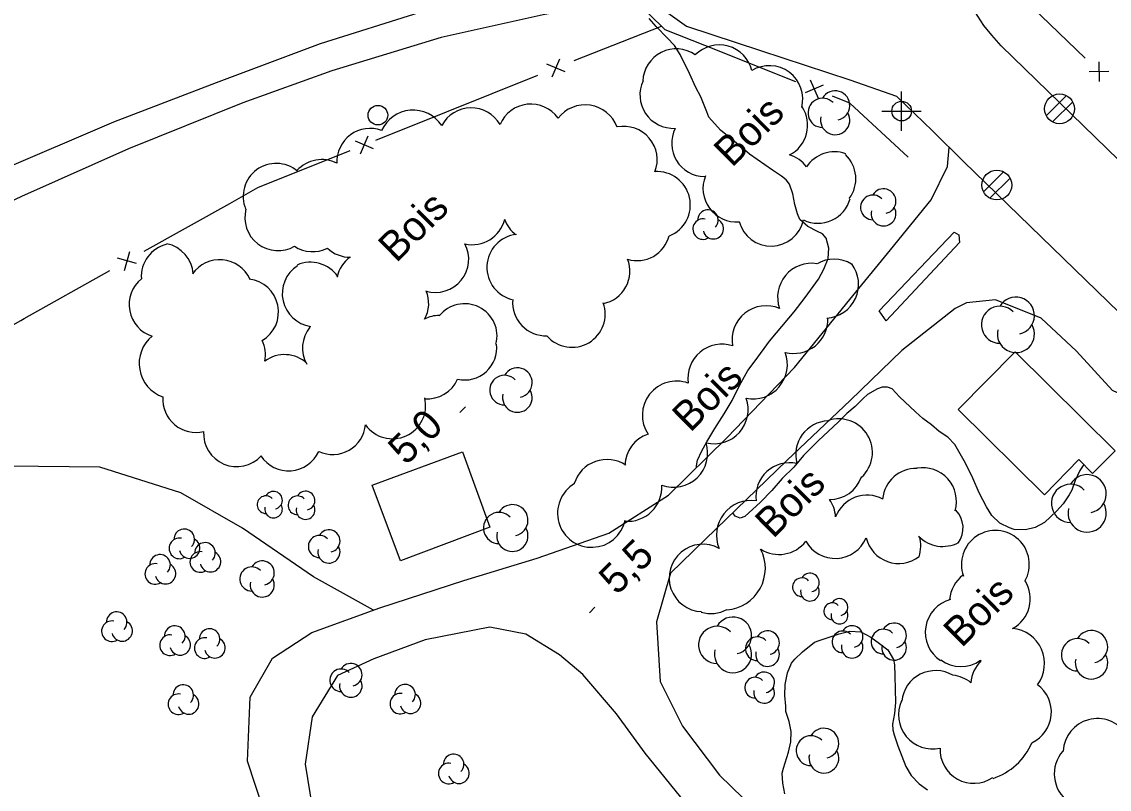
# Model space of a CAD drawing. Extents: x 381879 to 384696, y 5564785 to 5567594.
# Drawn here: x 382660.1 to 382770.9, y 5565703.4 to 5565781.6 of the extents above; entities that cross this region are included whole.
import ezdxf

# ---------------------------------------------------------------- set-up
doc = ezdxf.new("R2010")
doc.units = 0
for name, color, linetype in [('Niveau 19', 7, 'Continuous'), ('Niveau 2', 7, 'Continuous'), ('Niveau 21', 7, 'Continuous'), ('Niveau 22', 7, 'Continuous'), ('Niveau 3', 7, 'Continuous'), ('Niveau 31', 7, 'Continuous'), ('Niveau 36', 7, 'Continuous'), ('Niveau 37', 7, 'Continuous'), ('Niveau 44', 7, 'Continuous')]:
    doc.layers.add(name, color=color, linetype=linetype)

msp = doc.modelspace()

# ---------------------------------------------------------------- linework, layer by layer
at = {"layer": 'Niveau 19'}
for points in [[(382708.86, 5565670.42), (382701.46, 5565677.79), (382693.28, 5565685.74), (382688.4, 5565692.15), (382685.5, 5565699.03), (382683.11, 5565706.27), (382683.39, 5565712.8), (382685.67, 5565716.78), (382689.65, 5565719.39), (382696.58, 5565721.9), (382705.15, 5565724.67), (382712.61, 5565726.94), (382719.91, 5565729.5), (382725.98, 5565733.38), (382731.92, 5565739.23), (382738.84, 5565746.37), (382744.47, 5565753.33), (382748.62, 5565758.38), (382752.75, 5565763.48), (382754.42, 5565766.88), (382754.57, 5565768.82)], [(382755.63, 5565759.11), (382748.15, 5565751.14), (382747.44, 5565752.15), (382755.1, 5565760.17), (382755.58, 5565759.91), (382755.63, 5565759.11)], [(382755.2, 5565752.4), (382749.77, 5565748.11), (382744.53, 5565743.05), (382738.04, 5565736.9), (382730.84, 5565729.93), (382726.18, 5565725.44), (382724.78, 5565720.46), (382725.15, 5565714.4), (382727.42, 5565709.82), (382731.18, 5565704.83), (382737.22, 5565698.95), (382743.15, 5565693.75), (382748.57, 5565688.57)], [(382779.41, 5565744.69), (382776.83, 5565743.28), (382774.09, 5565742.71), (382771.21, 5565744.05), (382767.56, 5565748.04), (382763.95, 5565751.42), (382759.29, 5565753.28), (382756.34, 5565752.97), (382755.2, 5565752.4)], [(382745.44, 5565685.41), (382739.34, 5565691.08), (382733.04, 5565696.61), (382728.27, 5565701.33), (382723.63, 5565707.09), (382720.7, 5565711.1), (382717.26, 5565715.1), (382714.9, 5565717.12), (382711.46, 5565719.21), (382707.78, 5565719.92), (382701.22, 5565718.64), (382695.97, 5565716.68), (382692.28, 5565715.01), (382689.69, 5565710.78), (382688.97, 5565705.97), (382689.92, 5565700.11), (382692.61, 5565694.9), (382696.19, 5565689.81), (382699.92, 5565685.55), (382705.08, 5565680.15), (382710, 5565675.42), (382714.02, 5565671.68)]]:
    msp.add_lwpolyline(points, dxfattribs=at)
at = {"layer": 'Niveau 2'}
for points in [[(382728.85, 5565736.2), (382728.83, 5565736.38), (382728.96, 5565736.93), (382729.39, 5565737.89), (382729.9, 5565738.82), (382730.72, 5565740.18), (382731.67, 5565741.66), (382732.47, 5565743.03), (382733.24, 5565744.55), (382734.09, 5565746.08), (382734.81, 5565747.08), (382736.28, 5565749.06), (382737.01, 5565749.91), (382738.81, 5565752.07), (382739.91, 5565753.52), (382741.27, 5565755.4), (382741.8, 5565756.42), (382742.25, 5565757.51), (382742.31, 5565758.55), (382742.04, 5565759.58), (382741.68, 5565760.01), (382741.18, 5565760.26), (382740.2, 5565760.74), (382739.38, 5565761.48), (382739.14, 5565762.03), (382738.85, 5565763), (382738.66, 5565764.09), (382738.31, 5565765.07), (382737.97, 5565765.52), (382737.52, 5565765.9), (382736.59, 5565766.51), (382734.25, 5565768.14), (382733.47, 5565768.81), (382731.28, 5565770.59), (382730.09, 5565771.9), (382729.89, 5565772.45), (382729.28, 5565773.97), (382728.77, 5565774.92), (382728.12, 5565776.36), (382727.19, 5565778.29), (382726.6, 5565779.19), (382725.87, 5565779.98), (382724.72, 5565781.14), (382724.02, 5565781.97)], [(382754.45, 5565739.27), (382753.56, 5565739.88), (382752.8, 5565740.56), (382751.91, 5565741.18), (382751.14, 5565741.88), (382749.53, 5565743.4), (382748.79, 5565744.21), (382748.31, 5565744.38), (382747.77, 5565744.39), (382747.28, 5565744.21), (382746.25, 5565743.63), (382745.82, 5565743.24), (382745.02, 5565742.42), (382744.16, 5565741.69), (382743.3, 5565740.86), (382741.25, 5565738.92), (382739.74, 5565737.43), (382738.76, 5565736.23), (382737.58, 5565735.06), (382736.51, 5565733.84), (382735.37, 5565732.67), (382733.77, 5565731.2), (382733.29, 5565731.02), (382732.8, 5565731.23), (382732.53, 5565731.56)], [(382768.31, 5565736.49), (382767.89, 5565735.89), (382767.42, 5565734.87), (382767.09, 5565733.89), (382766.82, 5565733.4), (382766.18, 5565732.49), (382765.51, 5565731.73), (382764.28, 5565730.6), (382763.34, 5565730.09), (382762.35, 5565729.85), (382761.22, 5565729.88), (382760.72, 5565730.03), (382759.75, 5565730.51), (382758.92, 5565731.3), (382758.38, 5565732.2), (382757.65, 5565733.62), (382756.98, 5565735.1), (382756.23, 5565736.63), (382755.17, 5565738.53), (382754.45, 5565739.27)], [(382737.85, 5565702.93), (382737.65, 5565704.02), (382737.56, 5565705.06), (382737.7, 5565705.57), (382738.2, 5565707.19), (382738.44, 5565708.24), (382738.48, 5565709.29), (382738.29, 5565710.32), (382737.95, 5565711.34), (382737.95, 5565711.87), (382737.85, 5565712.96), (382737.89, 5565714.09), (382738.11, 5565715.27), (382738.51, 5565716.24), (382738.86, 5565716.67), (382739.65, 5565717.41), (382740.85, 5565718.4), (382741.33, 5565718.55), (382743.39, 5565719.24), (382744.45, 5565719.51), (382745.58, 5565719.44), (382746.61, 5565718.91), (382747.47, 5565718.27), (382748.33, 5565717.62), (382748.91, 5565716.64), (382749.03, 5565716.07), (382749.05, 5565714.98), (382749.11, 5565712.23), (382749.03, 5565711.11), (382748.82, 5565710.03), (382748.85, 5565709.45), (382748.98, 5565708.94), (382749.37, 5565707.83), (382750.18, 5565705.71), (382750.72, 5565704.82), (382751.53, 5565703.95), (382752.37, 5565703.34)]]:
    msp.add_lwpolyline(points, dxfattribs=at)
at = {"layer": 'Niveau 21'}
for points in [[(382758.13, 5565781.23), (382756.9, 5565783.14), (382754.32, 5565790.31), (382750.26, 5565802.04), (382748.14, 5565805.96), (382744.01, 5565810.15), (382739.58, 5565813.79), (382734.5, 5565814.66), (382729.57, 5565813.95), (382724.62, 5565811.79), (382720.63, 5565808.49), (382718.03, 5565804.17), (382716.55, 5565799.82), (382716.35, 5565794.45), (382717.36, 5565790.92), (382719.4, 5565788.31), (382721.3, 5565786.5), (382723.54, 5565784.25), (382727.82, 5565781.18), (382735.37, 5565778.68), (382744.48, 5565775.7), (382749.23, 5565774.03), (382752.87, 5565770.49)], [(382759.89, 5565779.18), (382758.94, 5565780.27), (382758.13, 5565781.23)], [(382841.27, 5565700.06), (382759.89, 5565779.18)], [(382752.87, 5565770.49), (382756.04, 5565767.38), (382831.85, 5565693.79)]]:
    msp.add_lwpolyline(points, dxfattribs=at)
at = {"layer": 'Niveau 22'}
for points in [[(382721.3, 5565786.5), (382713.8, 5565785.58), (382700.65, 5565782.55), (382690.52, 5565779.38), (382679.9, 5565775.38)], [(382723.54, 5565784.25), (382713.21, 5565782.31), (382702.82, 5565780.02), (382691.7, 5565776.61), (382682.63, 5565773.35), (382670.99, 5565768.66), (382660.08, 5565763.81), (382648.81, 5565758.5), (382639.72, 5565753.89), (382628.1, 5565746.94), (382622.01, 5565743.17), (382616.13, 5565740.05)], [(382679.9, 5565775.38), (382669.45, 5565771.38), (382657.6, 5565766.33), (382647.03, 5565761.66), (382638.03, 5565757.24), (382628.09, 5565751.79), (382619.37, 5565746.86), (382610.19, 5565743.04), (382602.13, 5565741.68)], [(382695.93, 5565721.67), (382689.83, 5565725.05), (382682.61, 5565730), (382676.31, 5565733.63), (382668.06, 5565736.23), (382658.68, 5565736.33), (382650.92, 5565735.2), (382642.77, 5565733.18), (382634.3, 5565728.71), (382624.06, 5565723.04), (382615.9, 5565718.35), (382604.17, 5565712.55), (382592.87, 5565706.96), (382579.51, 5565700.34), (382568.3, 5565693.98), (382561.34, 5565690.24), (382557.2, 5565687.62)]]:
    msp.add_lwpolyline(points, dxfattribs=at)
at = {"layer": 'Niveau 3'}
for p, q in [((382704.73, 5565741.81), (382705.3, 5565742.38)), ((382717.93, 5565721.38), (382718.5, 5565721.95))]:
    msp.add_line(p, q, dxfattribs=at)
at = {"layer": 'Niveau 31'}
for points in [[(382764.3, 5565733.4), (382755.5, 5565742.1), (382761.3, 5565748), (382771.5, 5565737.9), (382769.2, 5565735.6), (382767.8, 5565737)], [(382707.8, 5565730.1), (382698.7, 5565726.7), (382695.8, 5565734.4), (382705, 5565737.8)]]:
    msp.add_lwpolyline(points, close=True, dxfattribs=at)
at = {"layer": 'Niveau 36'}
for p, q in [((382749.72, 5565770.52), (382749.74, 5565774.51)), ((382766.52, 5565774.09), (382764.46, 5565772.05)), ((382765.12, 5565771.41), (382767.18, 5565773.45)), ((382747.74, 5565772.52), (382751.72, 5565772.51)), ((382760.13, 5565766.32), (382758.07, 5565764.28)), ((382758.73, 5565763.64), (382760.79, 5565765.68))]:
    msp.add_line(p, q, dxfattribs=at)
for centre, radius in [((382749.74, 5565772.52), 1), ((382765.83, 5565772.75), 1.52), ((382696.39, 5565772.1), 1), ((382759.44, 5565764.98), 1.52)]:
    msp.add_circle(centre, radius, dxfattribs=at)
at = {"layer": 'Niveau 37'}
for p, q in [((382714.13, 5565776), (382714.92, 5565777.84)), ((382715.45, 5565776.53), (382713.6, 5565777.31)), ((382769.84, 5565777.53), (382769.87, 5565775.53)), ((382740.44, 5565775.69), (382741.23, 5565773.85)), ((382770.86, 5565776.54), (382768.86, 5565776.51)), ((382741.76, 5565775.16), (382739.92, 5565774.37)), ((382694.62, 5565768.15), (382695.41, 5565769.99)), ((382695.94, 5565768.68), (382694.1, 5565769.46)), ((382670.57, 5565756.28), (382671.11, 5565758.21)), ((382671.8, 5565756.98), (382669.87, 5565757.52))]:
    msp.add_line(p, q, dxfattribs=at)
for points in [[(382729.68, 5565779.19), (382725.64, 5565780.8), (382725.28, 5565781.16), (382721.65, 5565784.72), (382722.18, 5565784.19)], [(382768.42, 5565777.92), (382761.25, 5565784.88)], [(382716.39, 5565777.66), (382725.28, 5565781.16)], [(382738.98, 5565775.5), (382729.68, 5565779.19)], [(382703.39, 5565772.45), (382712.67, 5565776.18)], [(382750.41, 5565767.83), (382744.48, 5565773.32), (382742.7, 5565774.03)], [(382696.19, 5565769.55), (382703.39, 5565772.45)], [(382681.31, 5565763.11), (382684.17, 5565764.72), (382693.56, 5565768.49)], [(382672.58, 5565758.23), (382681.31, 5565763.11)], [(382660.37, 5565751.38), (382669.09, 5565756.27)], [(382651.67, 5565746.45), (382660.03, 5565751.19), (382660.37, 5565751.38)]]:
    msp.add_lwpolyline(points, dxfattribs=at)
at = {"layer": 'Niveau 44'}
for centre, radius, start, end in [((382742.97, 5565773.09), 1.49, 282.2692, 149.7262), ((382741.69, 5565772.34), 1.49, 44.1153, 269.8039), ((382699.97, 5565769.09), 3.52, 33.7794, 155.7324), ((382705.89, 5565769.45), 3.4, 29.9489, 151.9801), ((382711.97, 5565769.83), 3.4, 35.4253, 157.1273), ((382717.5, 5565769.67), 3.48, 20.6017, 142.3926), ((382742.97, 5565771.6), 1.49, 166.9368, 29.6212), ((382747.9, 5565763.34), 1.26, 282.2692, 149.7262), ((382746.82, 5565762.7), 1.26, 44.1153, 269.8039), ((382747.9, 5565762.07), 1.26, 166.9368, 29.6212), ((382689.52, 5565753.74), 3.38, 34.2045, 113.8481), ((382761.38, 5565751.68), 1.89, 282.2692, 149.7262), ((382759.76, 5565750.74), 1.89, 44.1153, 269.8039), ((382692.09, 5565748.37), 3.38, 141.0332, 209.0638), ((382761.38, 5565749.8), 1.89, 166.9368, 29.6212), ((382675.67, 5565746.79), 3.6, 128.994, 250.8001), ((382734.59, 5565746.69), 3.51, 258.9669, 20.7032), ((382710.6, 5565744.84), 1.51, 282.2692, 149.7262), ((382709.3, 5565744.08), 1.51, 44.1153, 269.8039), ((382710.6, 5565743.33), 1.51, 166.9368, 29.6212), ((382730.62, 5565742.11), 3.49, 256.8104, 19.0203), ((382768.64, 5565733.52), 1.95, 282.2692, 149.7262), ((382685.76, 5565732.86), 0.899, 282.2692, 149.7262), ((382689.02, 5565732.82), 0.956, 282.2692, 149.7262), ((382766.95, 5565732.54), 1.95, 44.1153, 269.8039), ((382684.99, 5565732.41), 0.899, 44.1153, 269.8039), ((382685.76, 5565731.96), 0.899, 166.9368, 29.6212), ((382688.2, 5565732.34), 0.956, 44.1153, 269.8039), ((382689.02, 5565731.86), 0.956, 166.9368, 29.6212), ((382710.09, 5565730.82), 1.59, 282.2692, 149.7262), ((382768.64, 5565731.56), 1.95, 166.9368, 29.6212), ((382708.73, 5565730.03), 1.59, 44.1153, 269.8039), ((382676.17, 5565727.95), 1.05, 78.7496, 301.4339), ((382676.66, 5565728.87), 1.05, 315.9281, 181.6166), ((382690.43, 5565728.15), 1.13, 44.1153, 269.8039), ((382691.4, 5565728.71), 1.13, 282.2692, 149.7262), ((382710.09, 5565729.23), 1.59, 166.9368, 29.6212), ((382677.21, 5565727.98), 1.05, 194.0819, 61.5389), ((382678.78, 5565727.49), 1.05, 315.9281, 181.6166), ((382691.4, 5565727.58), 1.13, 166.9368, 29.6212), ((382674.2, 5565726.27), 1.05, 315.9281, 181.6166), ((382678.29, 5565726.57), 1.05, 78.7496, 301.4339), ((382679.33, 5565726.6), 1.05, 194.0819, 61.5389), ((382673.71, 5565725.35), 1.05, 78.7496, 301.4339), ((382674.75, 5565725.38), 1.05, 194.0819, 61.5389), ((382683.55, 5565724.83), 1.23, 44.1153, 269.8039), ((382684.61, 5565725.45), 1.23, 282.2692, 149.7262), ((382684.61, 5565724.22), 1.23, 166.9368, 29.6212), ((382739.58, 5565724), 0.949, 44.1153, 269.8039), ((382740.4, 5565724.47), 0.949, 282.2692, 149.7262), ((382759.4, 5565722.82), 3.45, 298.5483, 31.9113), ((382740.4, 5565723.53), 0.949, 166.9368, 29.6212), ((382742.67, 5565721.54), 0.862, 44.1153, 269.8039), ((382743.41, 5565721.97), 0.862, 282.2692, 149.7262), ((382755.6, 5565719.4), 3.45, 104.7871, 236.2921), ((382669.78, 5565720.43), 1.05, 315.9281, 181.6166), ((382743.41, 5565721.11), 0.862, 166.9368, 29.6212), ((382669.29, 5565719.51), 1.05, 78.7496, 301.4339), ((382670.33, 5565719.54), 1.05, 194.0819, 61.5389), ((382732.57, 5565719.07), 1.89, 282.2692, 149.7262), ((382748.97, 5565719.08), 1.26, 282.2692, 149.7262), ((382675.21, 5565718.09), 1.05, 78.7496, 301.4339), ((382675.7, 5565719.01), 1.05, 315.9281, 181.6166), ((382676.25, 5565718.12), 1.05, 194.0819, 61.5389), ((382679.24, 5565718.71), 1.05, 315.9281, 181.6166), ((382730.94, 5565718.12), 1.89, 44.1153, 269.8039), ((382736.08, 5565718.34), 1.21, 282.2692, 149.7262), ((382743.75, 5565718.43), 1.1, 44.1153, 269.8039), ((382744.7, 5565718.97), 1.1, 282.2692, 149.7262), ((382747.89, 5565718.45), 1.26, 44.1153, 269.8039), ((382760.72, 5565716.22), 3.58, 322.8897, 84.7566), ((382769.08, 5565717.93), 1.65, 282.2692, 149.7262), ((382678.75, 5565717.79), 1.05, 78.7496, 301.4339), ((382679.79, 5565717.82), 1.05, 194.0819, 61.5389), ((382732.57, 5565717.17), 1.89, 166.9368, 29.6212), ((382735.04, 5565717.73), 1.21, 44.1153, 269.8039), ((382744.7, 5565717.88), 1.1, 166.9368, 29.6212), ((382748.97, 5565717.82), 1.26, 166.9368, 29.6212), ((382767.67, 5565717.11), 1.65, 44.1153, 269.8039), ((382736.08, 5565717.13), 1.21, 166.9368, 29.6212), ((382769.08, 5565716.29), 1.65, 166.9368, 29.6212), ((382693.63, 5565715.08), 1.15, 282.2692, 149.7262), ((382760.25, 5565714.03), 3.46, 134.0963, 176.3624), ((382692.64, 5565714.51), 1.15, 44.1153, 269.8039), ((382734.82, 5565713.76), 1.06, 44.1153, 269.8039), ((382735.73, 5565714.29), 1.06, 282.2692, 149.7262), ((382676.56, 5565712.99), 1.05, 315.9281, 181.6166), ((382693.63, 5565713.93), 1.15, 166.9368, 29.6212), ((382735.73, 5565713.24), 1.06, 166.9368, 29.6212), ((382761.55, 5565711.27), 3.45, 295.0717, 53.9554), ((382676.07, 5565712.07), 1.05, 78.7496, 301.4339), ((382677.11, 5565712.1), 1.05, 194.0819, 61.5389), ((382752.89, 5565710.97), 3.46, 155.4143, 282.6351), ((382741.82, 5565708.1), 1.52, 282.2692, 149.7262), ((382740.52, 5565707.34), 1.52, 44.1153, 269.8039), ((382704.1, 5565705.93), 1.05, 315.9281, 181.6166), ((382741.82, 5565706.58), 1.52, 166.9368, 29.6212), ((382757.1, 5565707.46), 3.45, 177.7626, 303.8816), ((382703.61, 5565705.01), 1.05, 78.7496, 301.4339), ((382704.65, 5565705.04), 1.05, 194.0819, 61.5389)]:
    msp.add_arc(centre, radius, start, end, dxfattribs=at)
for centre, major_axis, ratio, start_param, end_param in [((382726.78, 5565775.47), (-3.29, 0.86), 0.997672, 4.358812, 6.510421), ((382731.15, 5565775.82), (1.01, 3.29), 0.996382, 5.250003, 7.367833), ((382736.27, 5565773.75), (-2.95, 1.7), 0.997346, 3.403701, 5.788058), ((382726.49, 5565774.16), (2.59, -2.22), 0.996676, 3.409843, 5.469515), ((382736.78, 5565771.07), (1.15, 3.19), 0.998117, 3.962397, 5.642081), ((382721.42, 5565767.55), (-3.36, -0.62), 0.999983, 2.594487, 4.722769), ((382695.59, 5565767.37), (-2.53, -2.24), 0.999937, 3.634938, 5.609264), ((382729.71, 5565769.24), (1.13, -3.21), 0.99733, 3.913523, 5.92533), ((382690.67, 5565764.2), (-3.35, -0.45), 0.999858, 4.103356, 5.42109), ((382737.3, 5565764.83), (-2.98, 1.64), 0.99811, 4.273965, 4.907651), ((382742.89, 5565764.98), (-3.37, -0.42), 0.996933, 4.241707, 5.584036), ((382741.69, 5565765.63), (-0.4, 3.37), 0.996933, 3.954778, 5.405849), ((382686.04, 5565763.81), (-2.25, 2.52), 0.999519, 4.860584, 7.51706), ((382724.82, 5565762.96), (1.47, 3.06), 0.999803, 3.969675, 6.793014), ((382732.9, 5565764.63), (1.53, -3.04), 0.997266, 3.862978, 5.900037), ((382741.22, 5565764.48), (2.49, -2.31), 0.998704, 5.011255, 6.763873), ((382686.22, 5565761.67), (-2.95, -1.66), 0.998072, 5.509241, 7.86447), ((382730.01, 5565761.41), (0.912, -0.513), 0.999925, 6.029005, 9.968014), ((382706.01, 5565762.29), (2.31, 2.48), 0.999937, 3.668773, 5.226373), ((382712.5, 5565762.6), (3.13, -1.29), 0.999984, 3.864727, 4.454547), ((382729.52, 5565760.49), (0.912, -0.513), 0.999925, 1.88946, 5.776035), ((382730.56, 5565760.53), (0.912, -0.513), 0.999925, 3.902388, 7.872264), ((382736.44, 5565762.15), (2.69, -2.06), 0.998333, 4.065371, 6.721593), ((382675.66, 5565755.66), (-1.91, 2.78), 0.999375, 5.916332, 7.323044), ((382674.2, 5565755.7), (2.12, 2.63), 0.999375, 5.456772, 6.754982), ((382702.26, 5565757.42), (1.91, 2.79), 0.999984, 3.454988, 5.795825), ((382710.88, 5565756.6), (-3.23, -1.02), 0.99639, 4.521724, 7.348237), ((382722.79, 5565760.66), (2.69, 2.05), 0.999937, 3.768701, 5.381215), ((382689.75, 5565761.57), (3.2, 1.1), 0.999858, 3.800534, 4.845072), ((382693.57, 5565761), (3.18, -1.14), 0.999858, 4.303272, 5.060892), ((382680.28, 5565753.99), (-3.18, 1.15), 0.999984, 3.922363, 6.023012), ((382690.02, 5565753.91), (1.15, -3.17), 0.999984, 3.367168, 5.7923), ((382695.54, 5565754.91), (-2.98, -1.57), 0.999984, 4.851773, 5.594471), ((382718.67, 5565756.21), (3.08, -1.4), 0.998069, 5.34339, 7.080425), ((382740.58, 5565753.53), (-2.1, -2.77), 0.99976, 3.635699, 5.695674), ((382742.85, 5565753.95), (-3.11, 1.55), 0.99976, 4.634595, 5.695674), ((382741.88, 5565754.88), (-0.29, 3.46), 0.999866, 3.128462, 5.268144), ((382674.43, 5565752.8), (0.63, -3.32), 0.999984, 3.635683, 5.789095), ((382682.9, 5565752.04), (0.19, 3.36), 0.999984, 3.727013, 6.227285), ((382698.32, 5565752.89), (1.42, 2.94), 0.993297, 4.654096, 5.570697), ((382705.26, 5565749.67), (-3.06, 1.17), 0.979109, 3.229178, 5.998137), ((382713.5, 5565753), (2.4, -2.39), 0.999937, 3.835198, 5.53449), ((382716.16, 5565751.83), (2.64, -2.12), 0.999657, 4.540064, 7.303455), ((382735.94, 5565749.2), (-2.63, -2.28), 0.99976, 3.594567, 5.742884), ((382702.69, 5565748.43), (-3.12, -0.98), 0.999169, 4.421966, 4.898578), ((382738.75, 5565751.29), (2.37, 2.54), 0.99976, 3.635655, 5.497901), ((382681.56, 5565747.65), (-0.26, 3.37), 0.999984, 4.454112, 5.088717), ((382731.44, 5565745.3), (-2.57, -2.33), 0.999762, 3.660828, 5.691397), ((382686.87, 5565744.33), (0.26, 3.36), 0.994833, 5.60603, 6.995248), ((382705.23, 5565748.38), (2.39, 2.23), 0.999168, 3.73768, 5.652696), ((382701.43, 5565746.56), (2.27, -2.49), 0.997922, 5.46237, 6.700416), ((382726.81, 5565741.52), (-3.07, -1.64), 0.999759, 3.872118, 6.384556), ((382677.85, 5565743.14), (2.85, -1.8), 0.999984, 3.632815, 5.51919), ((382697.88, 5565742.5), (1.93, -2.77), 0.999804, 4.719917, 7.483785), ((382743.34, 5565737.73), (-0.19, 3.42), 0.999861, 3.832553, 6.560757), ((382691.78, 5565740.9), (2.95, 1.64), 0.999936, 3.774464, 5.674974), ((382742.37, 5565737.53), (-2.8, -1.96), 0.999615, 4.136766, 5.947652), ((382682, 5565739.65), (-1.84, -2.82), 0.999701, 5.225457, 7.696049), ((382725.02, 5565736.28), (-2.72, -2.18), 0.99976, 4.358149, 5.56505), ((382726.51, 5565737.66), (2.42, 2.49), 0.999761, 3.560688, 5.790638), ((382687.29, 5565739.22), (3.37, -0.03), 0.999937, 3.730154, 5.867498), ((382719.71, 5565733.54), (-3.02, -1.71), 0.999691, 3.605189, 5.469685), ((382738.32, 5565733.25), (-2.77, -2.02), 0.999615, 3.860108, 5.788619), ((382751.21, 5565732.68), (-2.04, -2.75), 0.999862, 3.75161, 5.261437), ((382751.89, 5565732.74), (-2.22, 2.62), 0.999985, 3.729122, 5.754649), ((382718.17, 5565731.54), (-1.78, -2.99), 0.999204, 4.204051, 8.180483), ((382742.41, 5565736.36), (1.83, 2.9), 0.999863, 3.697003, 4.9397), ((382721.84, 5565734.18), (2.8, 2.05), 0.999761, 3.99905, 5.712641), ((382746.22, 5565729.95), (-3.4, -0.43), 0.999447, 4.099645, 5.791036), ((382734.39, 5565729.31), (-2.78, 2.16), 0.999952, 5.220303, 7.343721), ((382739.59, 5565730.95), (-2.37, 2.48), 0.999861, 4.017719, 4.569713), ((382753.43, 5565730.01), (0.37, 2.57), 0.990318, 4.227466, 5.638846), ((382742.97, 5565730.36), (3.38, -0.58), 0.999542, 3.823186, 6.05056), ((382749.45, 5565729.83), (-2.51, -2.32), 0.999477, 5.778503, 7.757622), ((382753.93, 5565731.57), (-1, -3.27), 0.999477, 5.778503, 7.069258), ((382748.27, 5565728.19), (-3.42, -0.05), 0.998885, 2.804196, 3.413379), ((382759.29, 5565726.32), (-3.44, 0.35), 0.999985, 2.728387, 6.735311), ((382729.49, 5565724.94), (-3.41, -0.4), 0.999546, 4.090448, 7.700636), ((382737.25, 5565730.76), (3.31, 0.9), 0.999604, 3.870763, 5.367405), ((382731.62, 5565725.92), (3.55, -2.32), 0.998951, 5.365795, 7.34244), ((382758.07, 5565722.44), (-1.37, -3.18), 0.999985, 4.192843, 5.031772), ((382730.31, 5565724.73), (-2.35, -2.49), 0.997544, 0.46703, 1.253448), ((382755.79, 5565719.37), (2.91, 1.87), 0.999985, 3.504252, 4.755793), ((382753.2, 5565712.05), (-3.45, 0.07), 0.999985, 4.19636, 6.204307), ((382754.61, 5565711.59), (-2.93, 1.83), 0.999985, 4.581686, 5.167853), ((382699.16, 5565713.05), (0.912, -0.513), 0.999925, 6.029005, 9.968014), ((382698.67, 5565712.13), (0.912, -0.513), 0.999925, 1.88946, 5.776035), ((382699.71, 5565712.17), (0.912, -0.513), 0.999925, 3.902388, 7.872264), ((382769.68, 5565707.11), (-2.85, -2.03), 0.999985, 3.099616, 5.610056), ((382756.96, 5565710.76), (4.94, -4.37), 0.999637, 5.759234, 6.599733), ((382768.78, 5565704.98), (0.33, -3.48), 0.999867, 3.890735, 5.569164)]:
    msp.add_ellipse(centre, major_axis=major_axis, ratio=ratio, start_param=start_param, end_param=end_param, dxfattribs=at)

# ---------------------------------------------------------------- texts
at = {"layer": 'Niveau 3'}
for s, p in [('5,0', (382699.26, 5565736.33)), ('5,5', (382720.73, 5565723.1))]:
    msp.add_text(s, height=3, rotation=44.7717, dxfattribs=at).set_placement(p)
at = {"layer": 'Niveau 44'}
for p in [(382732.45, 5565766.68), (382698.26, 5565756.98), (382728.2, 5565739.69), (382736.64, 5565728.87), (382755.84, 5565717.74)]:
    msp.add_text('Bois', height=3, rotation=44.7707, dxfattribs=at).set_placement(p)

doc.saveas('drawing.dxf')
